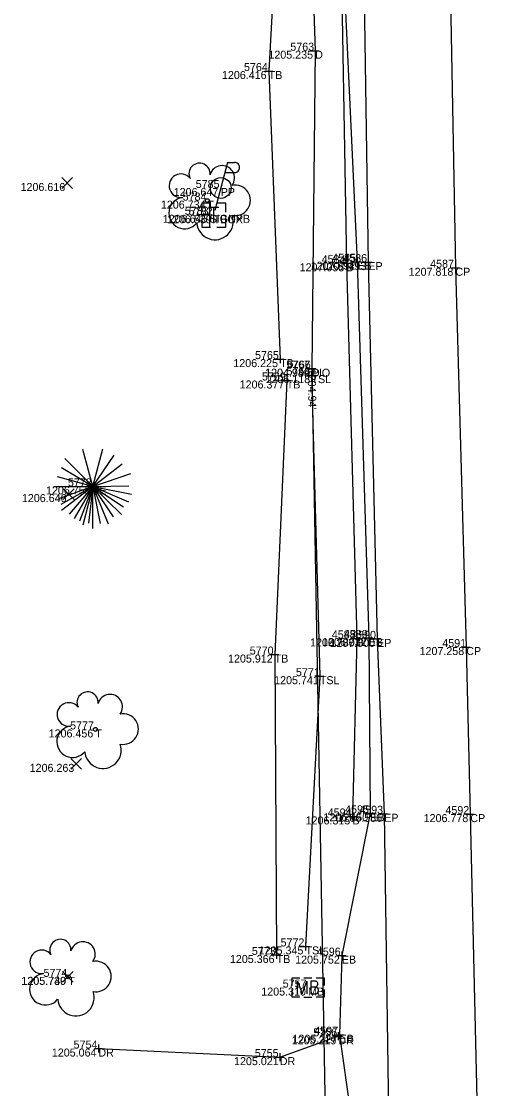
# Model space of a CAD drawing. Extents: x 2044996 to 2050343, y 455232 to 458054.
# Drawn here: x 2047582.6 to 2047640.4, y 456650.7 to 456784 of the extents above; entities that cross this region are included whole.
import ezdxf

# ---------------------------------------------------------------- set-up
doc = ezdxf.new("R2010")
doc.units = 0
for name, color, linetype in [('DR_X_Ditch', 7, 'Continuous'), ('DR_X_Elev_Flow', 7, 'Continuous'), ('DR_X_Storm_Sewer', 7, 'Continuous'), ('DT_X_Contour_Minor', 7, 'Continuous'), ('DT_X_Contour_Text', 7, 'Continuous'), ('DT_X_Spot_Elev', 7, 'Continuous'), ('DT_X_TIN_Hull', 7, 'Continuous'), ('DT_X_Triangles', 7, 'Continuous'), ('DT_X_Void', 7, 'Continuous'), ('PV_X_COP', 7, 'Continuous'), ('PV_X_Driveway', 7, 'Continuous'), ('PV_X_EOP', 7, 'Continuous'), ('PV_X_Shoulder_Aggregate', 7, 'Continuous'), ('RD_X_Cells', 7, 'Continuous'), ('SC_Scratch1', 7, 'Continuous'), ('SN_X_Public', 7, 'Continuous'), ('SV_X_Break_Lines', 7, 'Continuous'), ('SV_X_Toe_of_Slope', 7, 'Continuous'), ('SV_X_Top_of_Bank', 7, 'Continuous'), ('UT_X_Electric_Cells', 7, 'Continuous'), ('VG_X_Cells', 7, 'Continuous')]:
    doc.layers.add(name, color=color, linetype=linetype)

msp = doc.modelspace()

# ---------------------------------------------------------------- linework, layer by layer
at = {"layer": 'DR_X_Ditch'}
msp.add_lwpolyline([(2047618, 456819.07), (2047619.27, 456780.34), (2047618.87, 456740.62)], dxfattribs=at)
at = {"layer": 'DR_X_Elev_Flow'}
for p, q in [((2047618.34, 456740.61), (2047619.34, 456740.61)), ((2047618.84, 456741.11), (2047618.84, 456740.11)), ((2047618.84, 456740.61), (2047618.84, 456740.61))]:
    msp.add_line(p, q, dxfattribs=at)
at = {"layer": 'DR_X_Storm_Sewer'}
msp.add_line((2047618.84, 456740.61), (2047628.62, 456202.21), dxfattribs=at)
at = {"layer": 'DT_X_Spot_Elev'}
for p, q in [((2047587.64, 456763.14), (2047588.98, 456764.48)), ((2047587.64, 456764.48), (2047588.98, 456763.14)), ((2047587.81, 456724.28), (2047589.15, 456725.62)), ((2047587.81, 456725.62), (2047589.15, 456724.28)), ((2047588.77, 456690.58), (2047590.1, 456691.91)), ((2047588.77, 456691.91), (2047590.1, 456690.58)), ((2047587.72, 456663.97), (2047589.06, 456665.3)), ((2047587.72, 456665.3), (2047589.06, 456663.97))]:
    msp.add_line(p, q, dxfattribs=at)
at = {"layer": 'DT_X_TIN_Hull'}
for p, q in [((2047605.95, 456760.78), (2047607.25, 456760.78)), ((2047606.6, 456758.78), (2047606.6, 456760.78)), ((2047606.6, 456759.78), (2047606.6, 456759.78))]:
    msp.add_line(p, q, dxfattribs=at)
for points in [[(2047606.2, 456761.28), (2047605.1, 456761.28), (2047605.1, 456760.18)], [(2047608.1, 456760.18), (2047608.1, 456761.28), (2047607, 456761.28)], [(2047605.1, 456759.38), (2047605.1, 456758.28), (2047606.2, 456758.28)], [(2047607, 456758.28), (2047608.1, 456758.28), (2047608.1, 456759.38)]]:
    msp.add_lwpolyline(points, dxfattribs=at)
at = {"layer": 'DT_X_Void'}
for p, q in [((2047618.77, 456780.34), (2047619.77, 456780.34)), ((2047619.27, 456780.84), (2047619.27, 456779.84)), ((2047619.27, 456780.34), (2047619.27, 456780.34)), ((2047612.97, 456777.8), (2047613.97, 456777.8)), ((2047613.47, 456778.3), (2047613.47, 456777.3)), ((2047613.47, 456777.8), (2047613.47, 456777.8)), ((2047622.67, 456753.78), (2047623.67, 456753.78)), ((2047623.17, 456754.28), (2047623.17, 456753.28)), ((2047623.17, 456753.78), (2047623.17, 456753.78)), ((2047624.03, 456753.98), (2047625.03, 456753.98)), ((2047624.53, 456754.48), (2047624.53, 456753.48)), ((2047624.53, 456753.98), (2047624.53, 456753.98)), ((2047625.41, 456753.93), (2047626.41, 456753.93)), ((2047625.91, 456754.43), (2047625.91, 456753.43)), ((2047625.91, 456753.93), (2047625.91, 456753.93)), ((2047636.79, 456753.72), (2047636.79, 456752.72)), ((2047636.29, 456753.22), (2047637.29, 456753.22)), ((2047636.79, 456753.22), (2047636.79, 456753.22)), ((2047614.39, 456741.81), (2047615.39, 456741.81)), ((2047614.89, 456742.31), (2047614.89, 456741.31)), ((2047614.89, 456741.81), (2047614.89, 456741.81)), ((2047618.37, 456740.62), (2047619.37, 456740.62)), ((2047618.81, 456740.31), (2047618.81, 456739.31)), ((2047618.87, 456741.12), (2047618.87, 456740.12)), ((2047618.87, 456740.62), (2047618.87, 456740.62)), ((2047615.22, 456739.14), (2047616.22, 456739.14)), ((2047615.72, 456739.64), (2047615.72, 456738.64)), ((2047615.72, 456739.14), (2047615.72, 456739.14)), ((2047618.31, 456739.81), (2047619.31, 456739.81)), ((2047618.81, 456739.81), (2047618.81, 456739.81)), ((2047623.97, 456706.91), (2047624.97, 456706.91)), ((2047624.47, 456707.41), (2047624.47, 456706.41)), ((2047624.47, 456706.91), (2047624.47, 456706.91)), ((2047625.46, 456706.97), (2047626.46, 456706.97)), ((2047625.96, 456707.47), (2047625.96, 456706.47)), ((2047625.96, 456706.97), (2047625.96, 456706.97)), ((2047627.01, 456707.36), (2047627.01, 456706.36)), ((2047626.51, 456706.86), (2047627.51, 456706.86)), ((2047627.01, 456706.86), (2047627.01, 456706.86)), ((2047637.64, 456705.84), (2047638.64, 456705.84)), ((2047638.14, 456706.34), (2047638.14, 456705.34)), ((2047638.14, 456705.84), (2047638.14, 456705.84)), ((2047613.72, 456704.9), (2047614.72, 456704.9)), ((2047614.22, 456705.4), (2047614.22, 456704.4)), ((2047614.22, 456704.9), (2047614.22, 456704.9)), ((2047619.36, 456702.2), (2047620.36, 456702.2)), ((2047619.86, 456702.7), (2047619.86, 456701.7)), ((2047619.86, 456702.2), (2047619.86, 456702.2)), ((2047626.14, 456685.57), (2047626.14, 456684.57)), ((2047623.43, 456684.68), (2047624.43, 456684.68)), ((2047623.93, 456685.18), (2047623.93, 456684.18)), ((2047623.93, 456684.68), (2047623.93, 456684.68)), ((2047625.64, 456685.07), (2047626.64, 456685.07)), ((2047626.14, 456685.07), (2047626.14, 456685.07)), ((2047627.39, 456685.01), (2047628.39, 456685.01)), ((2047627.89, 456685.51), (2047627.89, 456684.51)), ((2047627.89, 456685.01), (2047627.89, 456685.01)), ((2047638.15, 456684.97), (2047639.15, 456684.97)), ((2047638.65, 456685.47), (2047638.65, 456684.47)), ((2047638.65, 456684.97), (2047638.65, 456684.97)), ((2047617.57, 456668.44), (2047618.57, 456668.44)), ((2047618.07, 456668.94), (2047618.07, 456667.94)), ((2047618.07, 456668.44), (2047618.07, 456668.44)), ((2047613.96, 456667.37), (2047614.96, 456667.37)), ((2047614.46, 456667.87), (2047614.46, 456666.87)), ((2047614.46, 456667.37), (2047614.46, 456667.37)), ((2047622.1, 456667.29), (2047623.1, 456667.29)), ((2047622.6, 456667.79), (2047622.6, 456666.79)), ((2047622.6, 456667.29), (2047622.6, 456667.29)), ((2047622.16, 456657.71), (2047622.16, 456656.71)), ((2047622.32, 456657.91), (2047622.32, 456656.91)), ((2047621.66, 456657.21), (2047622.66, 456657.21)), ((2047621.82, 456657.41), (2047622.82, 456657.41)), ((2047622.16, 456657.21), (2047622.16, 456657.21)), ((2047622.32, 456657.41), (2047622.32, 456657.41)), ((2047591.69, 456655.68), (2047592.69, 456655.68)), ((2047592.19, 456656.18), (2047592.19, 456655.18)), ((2047592.19, 456655.68), (2047592.19, 456655.68)), ((2047614.85, 456655.11), (2047614.85, 456654.11)), ((2047614.35, 456654.61), (2047615.35, 456654.61)), ((2047614.85, 456654.61), (2047614.85, 456654.61))]:
    msp.add_line(p, q, dxfattribs=at)
at = {"layer": 'PV_X_COP'}
msp.add_lwpolyline([(2047630.62, 457032.63), (2047631.64, 456997.55), (2047632.38, 456961.54), (2047632.83, 456926.92), (2047633.49, 456905.89), (2047634.02, 456875.59), (2047634.74, 456845.71), (2047636.01, 456795.7), (2047636.79, 456753.22), (2047638.14, 456705.84), (2047638.65, 456684.97), (2047639.72, 456638.63)], dxfattribs=at)
at = {"layer": 'PV_X_Driveway'}
msp.add_lwpolyline([(2047592.19, 456655.68), (2047614.85, 456654.61), (2047622.16, 456657.21)], dxfattribs=at)
at = {"layer": 'PV_X_EOP'}
for p, q in [((2047625.28, 456794.15), (2047625.91, 456753.93)), ((2047625.91, 456753.93), (2047627.01, 456706.86)), ((2047627.01, 456706.86), (2047627.89, 456685.01)), ((2047627.89, 456685.01), (2047628.56, 456639.34))]:
    msp.add_line(p, q, dxfattribs=at)
at = {"layer": 'PV_X_Shoulder_Aggregate'}
for p, q in [((2047622.66, 456794.06), (2047624.53, 456753.98)), ((2047624.53, 456753.98), (2047625.96, 456706.97)), ((2047625.96, 456706.97), (2047626.14, 456685.07)), ((2047626.14, 456685.07), (2047622.6, 456667.29)), ((2047622.6, 456667.29), (2047622.32, 456657.41)), ((2047622.32, 456657.41), (2047624.47, 456642.09))]:
    msp.add_line(p, q, dxfattribs=at)
at = {"layer": 'RD_X_Cells'}
for p, q in [((2047617.87, 456664.52), (2047618.87, 456664.52)), ((2047618.38, 456663.3), (2047618.38, 456663.3)), ((2047617.87, 456662.08), (2047618.87, 456662.08))]:
    msp.add_line(p, q, dxfattribs=at)
for points in [[(2047616.38, 456663.55), (2047616.38, 456664.52), (2047617.35, 456664.52)], [(2047619.38, 456664.52), (2047620.38, 456664.52), (2047620.38, 456663.55)], [(2047617.35, 456662.08), (2047616.38, 456662.08), (2047616.38, 456663.05)], [(2047617.08, 456662.5), (2047617.08, 456664.1), (2047617.66, 456662.5), (2047618.22, 456664.1), (2047618.22, 456662.5)], [(2047619.4, 456663.37), (2047619.46, 456663.43), (2047619.5, 456663.47), (2047619.53, 456663.51), (2047619.54, 456663.53), (2047619.56, 456663.58), (2047619.58, 456663.62), (2047619.6, 456663.71), (2047619.6, 456663.75), (2047619.6, 456663.8), (2047619.59, 456663.87), (2047619.56, 456663.94), (2047619.53, 456663.99), (2047619.46, 456664.04), (2047619.41, 456664.06), (2047619.39, 456664.07), (2047619.32, 456664.1), (2047618.71, 456664.1), (2047618.71, 456662.5), (2047619.4, 456662.5), (2047619.49, 456662.55), (2047619.56, 456662.61), (2047619.63, 456662.71), (2047619.66, 456662.83), (2047619.68, 456662.94), (2047619.68, 456663.02), (2047619.65, 456663.09), (2047619.6, 456663.2), (2047619.54, 456663.28), (2047619.4, 456663.37), (2047618.71, 456663.37)], [(2047620.38, 456663.05), (2047620.38, 456662.08), (2047619.38, 456662.08)]]:
    msp.add_lwpolyline(points, dxfattribs=at)
at = {"layer": 'SN_X_Public'}
for p, q in [((2047606.09, 456761.44), (2047606.09, 456758.24)), ((2047606.09, 456759.84), (2047604.49, 456759.84))]:
    msp.add_line(p, q, dxfattribs=at)
at = {"layer": 'SV_X_Break_Lines'}
msp.add_lwpolyline([(2047619.71, 456850.04), (2047622.41, 456798.89), (2047623.17, 456753.78), (2047624.47, 456706.91), (2047623.93, 456684.68)], dxfattribs=at)
at = {"layer": 'SV_X_Toe_of_Slope'}
msp.add_lwpolyline([(2047618.81, 456739.81), (2047619.86, 456702.2), (2047618.07, 456668.44)], dxfattribs=at)
at = {"layer": 'SV_X_Top_of_Bank'}
for points in [[(2047619.28, 456820.54), (2047615.77, 456820.1), (2047613.47, 456777.8), (2047614.89, 456741.81)], [(2047615.72, 456739.14), (2047614.22, 456704.9), (2047614.46, 456667.37)]]:
    msp.add_lwpolyline(points, dxfattribs=at)
at = {"layer": 'UT_X_Electric_Cells'}
for p, q in [((2047608.33, 456766.39), (2047606.73, 456760.39)), ((2047608.33, 456766.39), (2047609.18, 456766.39)), ((2047607.99, 456765.11), (2047609.18, 456765.11))]:
    msp.add_line(p, q, dxfattribs=at)
msp.add_circle((2047607.48, 456763.19), 1.3, dxfattribs=at)
msp.add_arc((2047609.2, 456765.75), 0.638, 268.8767, 91.1233, dxfattribs=at)
at = {"layer": 'VG_X_Cells'}
for p, q in [((2047591.5, 456725.91), (2047590.27, 456730.52)), ((2047591.5, 456725.91), (2047592.76, 456730.61)), ((2047591.5, 456725.91), (2047594.16, 456729.79)), ((2047591.5, 456725.91), (2047588.01, 456729.4)), ((2047591.5, 456725.91), (2047595.16, 456728.71)), ((2047591.5, 456725.91), (2047587.09, 456727.09)), ((2047591.5, 456725.91), (2047587.59, 456728.21)), ((2047591.5, 456725.91), (2047596.24, 456727.52)), ((2047586.57, 456725.91), (2047591.5, 456725.91)), ((2047591.5, 456725.91), (2047587.21, 456724.35)), ((2047591.5, 456725.91), (2047587.52, 456723.63)), ((2047591.5, 456725.91), (2047587.59, 456722.91)), ((2047591.5, 456725.91), (2047588.56, 456722.44)), ((2047591.5, 456725.91), (2047589.18, 456721.89)), ((2047591.5, 456725.91), (2047589.84, 456721.57)), ((2047591.5, 456725.91), (2047590.24, 456721.05)), ((2047591.5, 456725.91), (2047590.96, 456721.32)), ((2047591.5, 456725.91), (2047596.01, 456726)), ((2047591.5, 456720.67), (2047591.5, 456725.91)), ((2047591.5, 456725.91), (2047592.42, 456721.27)), ((2047591.5, 456725.91), (2047593.43, 456721.24)), ((2047591.5, 456725.91), (2047594.04, 456722.12)), ((2047591.5, 456725.91), (2047595.09, 456722.39)), ((2047591.5, 456725.91), (2047595.32, 456723.35)), ((2047591.5, 456725.91), (2047595.97, 456723.97)), ((2047591.5, 456725.91), (2047596.33, 456724.95))]:
    msp.add_line(p, q, dxfattribs=at)
for centre in [(2047605.81, 456761.61), (2047591.82, 456695.55), (2047588.43, 456664.64)]:
    msp.add_circle(centre, 0.24, dxfattribs=at)
for centre, radius, start, end in [((2047604.83, 456764.97), 1.32, 354.0047, 205.9741), ((2047607.64, 456764.44), 1.55, 323.83, 165.0376), ((2047602.5, 456763.47), 1.47, 39.0625, 279.5412), ((2047609.27, 456761.64), 1.91, 259.1453, 101.4596), ((2047602.96, 456760.06), 1.97, 96.1722, 320.5737), ((2047606.76, 456759), 2.28, 184.9476, 19.4572), ((2047590.84, 456698.92), 1.32, 354.0047, 205.9741), ((2047588.51, 456697.42), 1.47, 39.0625, 279.5412), ((2047593.65, 456698.38), 1.55, 323.83, 165.0376), ((2047595.28, 456695.59), 1.91, 259.1453, 101.4596), ((2047588.97, 456694.01), 1.97, 96.1722, 320.5737), ((2047592.77, 456692.95), 2.28, 184.9476, 19.4572), ((2047587.45, 456668.01), 1.32, 354.0047, 205.9741), ((2047590.26, 456667.47), 1.55, 323.83, 165.0376), ((2047585.12, 456666.51), 1.47, 39.0625, 279.5412), ((2047591.89, 456664.68), 1.91, 259.1453, 101.4596), ((2047585.58, 456663.09), 1.97, 96.1722, 320.5737), ((2047589.38, 456662.04), 2.28, 184.9476, 19.4572)]:
    msp.add_arc(centre, radius, start, end, dxfattribs=at)

# ---------------------------------------------------------------- texts
at = {"layer": 'DT_X_Contour_Minor'}
for s, p in [('1205.235', (2047613.43, 456779.34)), ('1206.416', (2047607.63, 456776.8)), ('1206.616', (2047582.47, 456762.81)), ('1206.647', (2047601.6, 456762.19)), ('1206.734', (2047600, 456760.61)), ('1206.645', (2047600.24, 456758.84)), ('1206.539', (2047600.78, 456758.78)), ('1207.055', (2047617.33, 456752.78)), ('1207.392', (2047618.7, 456752.98)), ('1207.493', (2047620.08, 456752.93)), ('1207.818', (2047630.95, 456752.22)), ('1206.225', (2047609.05, 456740.81)), ('1204.939', (2047613.02, 456739.61)), ('1204.940', (2047613.03, 456739.62)), ('1206.377', (2047609.84, 456738.14)), ('1206.118', (2047613.07, 456738.81)), ('1206.755', (2047585.65, 456724.91)), ('1206.646', (2047582.64, 456723.95)), ('1206.730', (2047618.63, 456705.91)), ('1206.932', (2047620.13, 456705.97)), ('1207.000', (2047621.17, 456705.86)), ('1207.258', (2047632.31, 456704.84)), ('1205.912', (2047608.39, 456703.9)), ('1205.741', (2047614.15, 456701.2)), ('1206.456', (2047585.98, 456694.55)), ('1206.263', (2047583.61, 456690.25)), ('1206.315', (2047618.08, 456683.68)), ('1206.450', (2047620.3, 456684.07)), ('1206.586', (2047622.05, 456684.01)), ('1206.778', (2047632.82, 456683.97)), ('1205.345', (2047612.22, 456667.44)), ('1205.366', (2047608.62, 456666.37)), ('1205.752', (2047616.77, 456666.29)), ('1205.739', (2047582.57, 456663.64)), ('1205.740', (2047582.59, 456663.64)), ('1205.310', (2047612.54, 456662.3)), ('1205.219', (2047616.34, 456656.21)), ('1205.227', (2047616.44, 456656.41)), ('1205.064', (2047586.38, 456654.68)), ('1205.021', (2047609.14, 456653.61))]:
    msp.add_text(s, height=1, dxfattribs=at).set_placement(p)
at = {"layer": 'DT_X_Contour_Text'}
for s, p in [('D', (2047619.27, 456779.34)), ('TB', (2047613.47, 456776.8)), ('PP', (2047607.48, 456762.19)), ('T', (2047605.81, 456760.61)), ('SIGNPB', (2047606.09, 456758.84)), ('TBOX', (2047606.6, 456758.78)), ('B', (2047623.17, 456752.78)), ('EB', (2047624.53, 456752.98)), ('EP', (2047625.91, 456752.93)), ('CP', (2047636.79, 456752.22)), ('TB', (2047614.89, 456740.81)), ('PIO', (2047618.84, 456739.61)), ('D', (2047618.87, 456739.62)), ('TB', (2047615.72, 456738.14)), ('TSL', (2047618.81, 456738.81)), ('TE', (2047591.5, 456724.91)), ('B', (2047624.47, 456705.91)), ('EB', (2047625.96, 456705.97)), ('EP', (2047627.01, 456705.86)), ('CP', (2047638.14, 456704.84)), ('TB', (2047614.22, 456703.9)), ('TSL', (2047619.86, 456701.2)), ('T', (2047591.82, 456694.55)), ('B', (2047623.93, 456683.68)), ('EB', (2047626.14, 456684.07)), ('EP', (2047627.89, 456684.01)), ('CP', (2047638.65, 456683.97)), ('TSL', (2047618.07, 456667.44)), ('TB', (2047614.46, 456666.37)), ('EB', (2047622.6, 456666.29)), ('T', (2047588.43, 456663.64)), ('MB', (2047618.38, 456662.3)), ('DR', (2047622.16, 456656.21)), ('EB', (2047622.32, 456656.41)), ('DR', (2047592.19, 456654.68)), ('DR', (2047614.85, 456653.61))]:
    msp.add_text(s, height=1, dxfattribs=at).set_placement(p)
at = {"layer": 'DT_X_Triangles'}
for s, p in [('5763', (2047616.17, 456780.34)), ('5764', (2047610.38, 456777.8)), ('5785', (2047604.35, 456763.19)), ('5784', (2047602.72, 456761.61)), ('5783', (2047602.98, 456759.84)), ('5782', (2047603.48, 456759.78)), ('4585', (2047621.4, 456753.98)), ('4586', (2047622.78, 456753.93)), ('4584', (2047620.08, 456753.78)), ('4587', (2047633.63, 456753.22)), ('5765', (2047611.76, 456741.81)), ('5767', (2047615.67, 456740.61)), ('5766', (2047615.74, 456740.62)), ('5768', (2047615.69, 456739.81)), ('5769', (2047612.62, 456739.14)), ('5778', (2047588.38, 456725.91)), ('4588', (2047621.35, 456706.91)), ('4589', (2047622.86, 456706.97)), ('4590', (2047623.89, 456706.86)), ('5770', (2047611.1, 456704.9)), ('4591', (2047635.15, 456705.84)), ('5771', (2047616.87, 456702.2)), ('5777', (2047588.66, 456695.55)), ('4594', (2047620.84, 456684.68)), ('4595', (2047623.01, 456685.07)), ('4593', (2047624.78, 456685.01)), ('4592', (2047635.54, 456684.97)), ('5773', (2047611.36, 456667.37)), ('5772', (2047614.95, 456668.44)), ('4596', (2047619.48, 456667.29)), ('5774', (2047585.34, 456664.64)), ('5757', (2047615.22, 456663.3)), ('5756', (2047619.04, 456657.21)), ('4597', (2047619.16, 456657.41)), ('5754', (2047589.1, 456655.68)), ('5755', (2047611.73, 456654.61))]:
    msp.add_text(s, height=1, dxfattribs=at).set_placement(p)
at = {"layer": 'SC_Scratch1'}
msp.add_text("1204.94'", height=1, rotation=271.0413, dxfattribs=at).set_placement((2047618.34, 456740.6))

doc.saveas('drawing.dxf')
